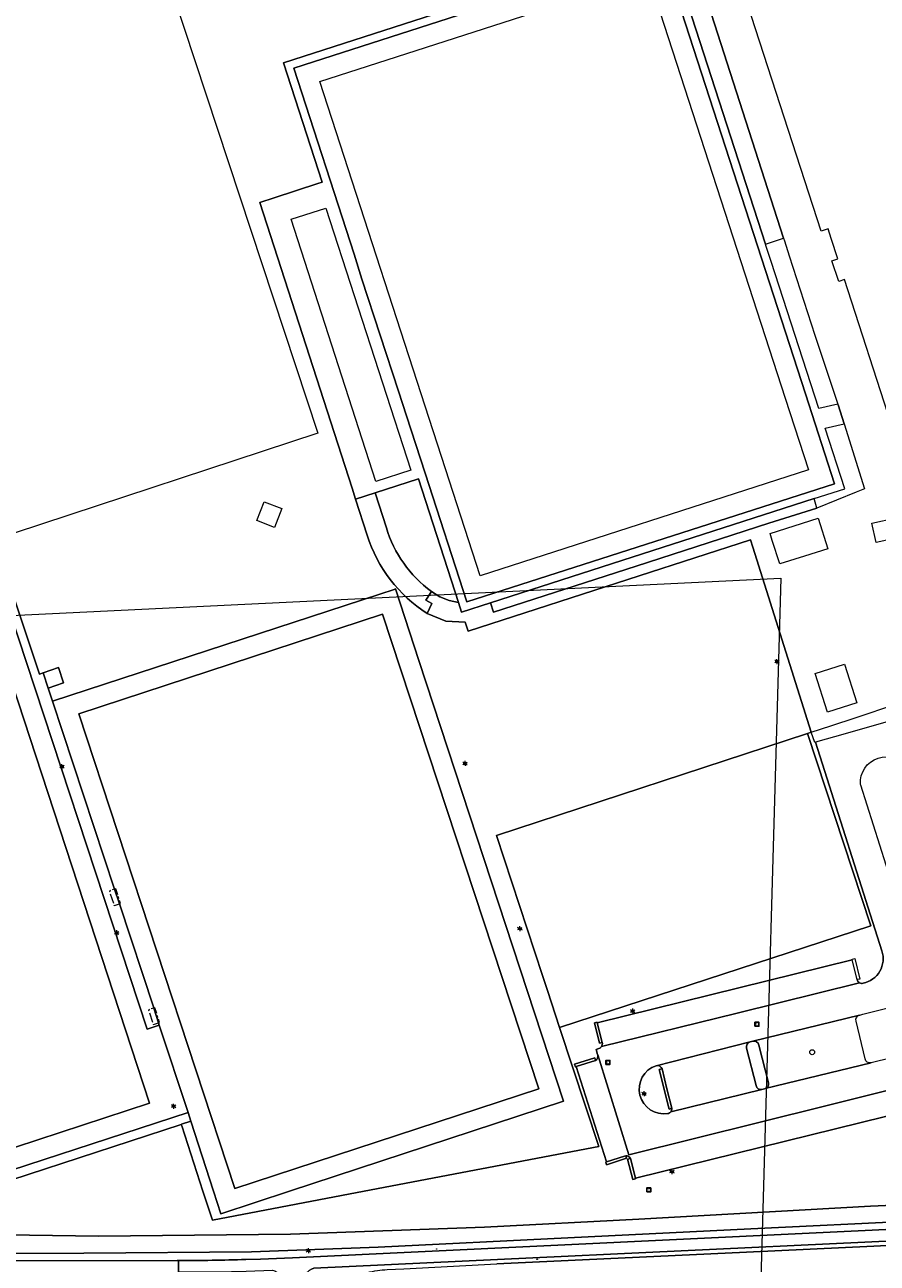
# Model space of a CAD drawing. Header units: metres. Extents: x 140853 to 145288, y 474558 to 480269.
# Tile 426 of 428: x 144547 to 144717, y 479736 to 479984. Entities that reach past the tile are written whole.
import ezdxf
from ezdxf.enums import TextEntityAlignment as Align

# ---------------------------------------------------------------- set-up
doc = ezdxf.new("R2010")
doc.units = ezdxf.units.M
doc.header["$MEASUREMENT"] = 0
doc.linetypes.add('AM-AS', pattern=[16, 10, -2, 2, -2])
for name, color, linetype, lineweight in [('B-WE-AM-AS_SPOOR_RAIL-G', 10, 'AM-AS', 18), ('B-WE-GR-BEPLANTING_CULTUUR_BOSPLANTSOEN-G', 90, 'GR-PLANTSOEN', 18), ('B-WE-GR-BEPLANTING_CULTUUR_HEESTERS-G', 90, 'Continuous', 18), ('B-WE-GR-GRAS_KRUIDENRIJK-G', 80, 'Continuous', 18), ('B-WE-IE-TERREINAFSCHEIDING_KUNSTMATIG_HEKWERK-G', 20, 'IE-TERREINAFSCHEIDING-KUNSTMATIG', 18), ('B-WE-KL-ET_LS_OV_LICHTMAST-S', 190, 'Continuous', 18), ('B-WE-OG-HULPLIJN-G', 50, 'Continuous', 18), ('B-WE-RI-GWA_RIOOLPUT-S', 30, 'Continuous', 18), ('B-WE-VH-VERHARDING_ASFALT-G', 252, 'Continuous', 18), ('B-WE-VH-VERHARDING_BETONSTRAATSTEEN-G', 252, 'Continuous', 18), ('B-WE-VH-VERHARDING_TEGEL-G', 252, 'Continuous', 18), ('B-WE-VH-VERHARDING_TEGEL_RUBBER-G', 252, 'Continuous', 18), ('X-XX-XX-ALGEMEEN-S', 7, 'Continuous', 18)]:
    doc.layers.add(name, color=color, linetype=linetype, lineweight=lineweight)
doc.styles.add('NLCS-ISO', font='txt')
doc.linetypes.add('GR-PLANTSOEN', pattern='A,0,[179,NLCS.shx,S=2,R=0,X=0,Y=0],-4', length=4)
doc.linetypes.add('IE-TERREINAFSCHEIDING-KUNSTMATIG', pattern='A,4,[82,NLCS.shx,S=0.75,R=90,X=0,Y=0],4,-2', length=10)

# ---------------------------------------------------------------- blocks, each defined once
blk = doc.blocks.new('SIE-WEG_AFVALBAK_TYPE_01')
for radius in [0.25, 0.156]:
    blk.add_circle((0, 0), radius)
blk = doc.blocks.new('B-SIE-WEG_LICHTMAST-SO')
at = {"ltscale": 0.1}
for p, q in [((-1.1, 0.6), (-2.2, 1.3)), ((0, 1.3), (0, 2.5)), ((1.1, 0.6), (2.2, 1.3)), ((-1.1, -0.6), (-2.2, -1.3)), ((0, -1.3), (0, -2.5)), ((1.1, -0.6), (2.2, -1.3))]:
    blk.add_line(p, q, dxfattribs=at)
at = {"flags": 128}
for points in [[(-1.2, 0.5), (1.2, 0.5)], [(-1.2, -0.5), (1.2, -0.5)]]:
    blk.add_lwpolyline(points, dxfattribs=at)
at = {"ltscale": 0.1}
blk.add_circle((0, 0), 1.27, dxfattribs=at)
at = {"style": 'NLCS-ISO'}
blk.add_attdef('TYPE', text='', height=1.8, dxfattribs=at).set_placement((0, 2.5), align=Align.BOTTOM_CENTER)
blk = doc.blocks.new('SRI-PUT_INSPECTIE-SO')
at = {"lineweight": -3, "flags": 128}
blk.add_lwpolyline([(-2, -2), (2, -2), (2, 2), (-2, 2)], close=True, dxfattribs=at)
at = {"lineweight": -3, "ltscale": 1.5}
blk.add_circle((0, 0), 2, dxfattribs=at)
at = {"ltscale": 0.1, "style": 'NLCS-ISO'}
blk.add_text('I', height=2.5, dxfattribs=at).set_placement((0, 0), align=Align.MIDDLE_CENTER)

msp = doc.modelspace()

# ---------------------------------------------------------------- linework, layer by layer
at = {"layer": 'B-WE-AM-AS_SPOOR_RAIL-G', "ltscale": 0.2, "flags": 128}
for points in [[(144564.636, 479807.206), (144564.884, 479807.292), (144565.683, 479807.57), (144565.921, 479807.653), (144564.967, 479810.599), (144564.72, 479810.513), (144563.92, 479810.235), (144563.682, 479810.152), (144564.636, 479807.206)], [(144572.453, 479783.384), (144572.688, 479783.466), (144573.522, 479783.758), (144573.731, 479783.831), (144572.783, 479786.768), (144572.563, 479786.691), (144571.727, 479786.399), (144571.505, 479786.321), (144572.453, 479783.384)]]:
    msp.add_lwpolyline(points, close=True, dxfattribs=at)
at = {"layer": 'B-WE-GR-BEPLANTING_CULTUUR_BOSPLANTSOEN-G', "ltscale": 0.2, "flags": 128}
msp.add_lwpolyline([(144661.419, 479777.333), (144661.391, 479777.422), (144661.08, 479778.428), (144661.657, 479778.613), (144661.657, 479778.613, 0.1508693), (144662.143, 479778.968), (144662.143, 479778.968, 0.2245185), (144662.313, 479779.815), (144662.313, 479779.815), (144661.758, 479779.666), (144660.737, 479783.752), (144661.273, 479783.898), (144661.313, 479783.73), (144712.346, 479796.325), (144712.319, 479796.489), (144712.861, 479796.6), (144713.868, 479792.496), (144713.309, 479792.387), (144713.309, 479792.387, 0.2053673), (144713.795, 479791.763), (144713.795, 479791.763, 0.1950681), (144714.543, 479791.677), (144714.543, 479791.677, 0.446697), (144718.274, 479798.136), (144718.274, 479798.136), (144704.988, 479839.935), (144704.837, 479839.897), (144704.15, 479841.958), (144703.392, 479841.715), (144716.028, 479803.165), (144653.771, 479782.781), (144661.594, 479758.983), (144614.638, 479750), (144584.294, 479744.195), (144582.408, 479750), (144578.151, 479763.107), (144578.054, 479763.406), (144537.141, 479750), (144511.67, 479741.654), (144543.087, 479741.262), (144561.528, 479740.998), (144599.93, 479741.424), (144638.72, 479742.849), (144669.656, 479744.411), (144715.963, 479747.041), (144747.59, 479748.394), (144753.765, 479749.405), (144753.765, 479749.405, 0.0650207), (144754.913, 479750), (144754.913, 479750, 0.2972769), (144756.962, 479755.049), (144756.962, 479755.049), (144755.051, 479763.806), (144753.182, 479766.742), (144749.582, 479772.396), (144749.05, 479772.278), (144749.001, 479772.423), (144668.938, 479752.652), (144668.947, 479752.495), (144668.448, 479752.341), (144667.391, 479756.456), (144667.934, 479756.574), (144667.934, 479756.574, 0.3196275), (144666.997, 479757.118), (144666.997, 479757.118), (144667.164, 479756.626), (144663.154, 479755.326), (144662.994, 479755.862), (144663.138, 479755.909), (144657.08, 479774.982), (144656.927, 479774.945), (144656.767, 479775.471), (144660.804, 479776.73), (144660.937, 479776.21), (144660.937, 479776.21, 0.3420007), (144661.419, 479777.333)], format="xyb", close=True, dxfattribs=at)
at = {"layer": 'B-WE-GR-BEPLANTING_CULTUUR_HEESTERS-G', "ltscale": 0.2, "flags": 128}
for points in [[(144694.928, 479770.559, 0.4072219), (144695.554, 479771.728), (144695.554, 479771.728), (144693.646, 479779.29), (144693.646, 479779.29, 0.3880058), (144692.469, 479780.067), (144692.469, 479780.067), (144691.885, 479779.929), (144691.885, 479779.929, 0.412551), (144691.179, 479778.698), (144691.179, 479778.698), (144693.09, 479771.158), (144693.09, 479771.158, 0.4260366), (144694.265, 479770.389), (144694.265, 479770.389), (144694.809, 479770.53), (144694.928, 479770.559)], [(144676.214, 479766.62), (144675.685, 479766.465), (144673.731, 479774.381), (144674.268, 479774.495), (144674.268, 479774.495, 0.3942183), (144673.102, 479775.151), (144673.102, 479775.151), (144673.082, 479775.146), (144673.082, 479775.146, 0.923113), (144675.421, 479765.573), (144675.421, 479765.573, 0.1932338), (144676.024, 479765.924), (144676.024, 479765.924, 0.2010697), (144676.214, 479766.62)]]:
    msp.add_lwpolyline(points, format="xyb", close=True, dxfattribs=at)
at = {"layer": 'B-WE-GR-GRAS_KRUIDENRIJK-G', "ltscale": 0.2, "flags": 128}
for points in [[(144543.081, 479873.421), (144549.691, 479853.581), (144550.401, 479853.821), (144553.508, 479854.873), (144554.514, 479851.83), (144551.428, 479850.788), (144552.303, 479848.138), (144617.777, 479869.616), (144620.637, 479870.554), (144620.932, 479870.643), (144625.632, 479856.297), (144654.544, 479768.048), (144599.746, 479750), (144585.977, 479745.465), (144584.505, 479750), (144579.953, 479764.022), (144578.14, 479763.434), (144578.054, 479763.406), (144578.151, 479763.107), (144582.408, 479750), (144584.294, 479744.195), (144614.638, 479750), (144661.594, 479758.983), (144653.771, 479782.781), (144651.337, 479790.214), (144650.36, 479793.195), (144641.171, 479821.252), (144703.392, 479841.715), (144704.15, 479841.958), (144692.415, 479878.989), (144691.952, 479880.45), (144669.672, 479873.286), (144635.476, 479862.189), (144634.877, 479863.947), (144631.006, 479864.212), (144627.268, 479865.736), (144627.268, 479865.736, -0.1752357), (144615.273, 479881.378), (144615.273, 479881.378), (144612.96, 479888.623), (144612.257, 479890.799), (144593.759, 479948.023), (144596.659, 479948.96), (144605.419, 479951.799), (144605.419, 479951.799), (144606.282, 479952.079), (144598.518, 479975.965), (144672.841, 480000)], [(144500, 479736.096), (144577.25, 479736.123), (144577.5, 479736.124), (144577.5, 479736.124, 0.0066793), (144590.977, 479736.34), (144590.977, 479736.34), (144593.95, 479736.435), (144600.296, 479736.684), (144755.394, 479744.078)]]:
    msp.add_lwpolyline(points, format="xyb", dxfattribs=at)
for points in [[(144675.631, 479999.514), (144694.981, 479939.692), (144698.592, 479940.903), (144681.607, 479993.649)], [(144574.079, 479996.77), (144605.397, 479901.807), (144544.62, 479881.792)], [(144747.59, 479748.394), (144715.963, 479747.041), (144669.656, 479744.411), (144638.72, 479742.849), (144599.93, 479741.424), (144561.528, 479740.998), (144543.087, 479741.262)], [(144518.768, 479737.489), (144558.576, 479737.581), (144592.097, 479737.909), (144617.462, 479738.788), (144655.443, 479740.663), (144692.049, 479742.502), (144725.347, 479744.063)], [(144725.347, 479744.063), (144692.049, 479742.502), (144655.443, 479740.663), (144617.462, 479738.788), (144592.097, 479737.909), (144558.576, 479737.581), (144518.768, 479737.489)]]:
    msp.add_lwpolyline(points, dxfattribs=at)
msp.add_lwpolyline([(144628.125, 479870.132), (144629.799, 479869.077), (144631.672, 479868.351), (144633.523, 479867.924), (144625.543, 479892.674), (144616.853, 479889.887), (144619.104, 479882.868), (144619.104, 479882.868, 0.1622932), (144628.125, 479870.132)], format="xyb", close=True, dxfattribs=at)
for points in [[(144598.184, 479886.738), (144596.705, 479882.946), (144593.193, 479884.316), (144594.672, 479888.108), (144598.184, 479886.738)], [(144620.932, 479870.643), (144620.637, 479870.554), (144617.777, 479869.616), (144552.303, 479848.138), (144564.72, 479810.513), (144565.683, 479807.57), (144572.544, 479786.749), (144572.563, 479786.691), (144573.522, 479783.758), (144573.676, 479783.288), (144579.434, 479765.802), (144579.953, 479764.022), (144584.505, 479750), (144585.977, 479745.465), (144599.746, 479750), (144654.544, 479768.048), (144625.632, 479856.297), (144620.932, 479870.643)], [(144588.773, 479750.577), (144557.57, 479845.602), (144618.356, 479865.55), (144649.6, 479770.511), (144588.773, 479750.577)], [(144588.773, 479750.577), (144649.6, 479770.511), (144618.356, 479865.55), (144557.57, 479845.602), (144588.773, 479750.577)], [(144703.392, 479841.715), (144641.171, 479821.252), (144650.36, 479793.195), (144651.337, 479790.214), (144653.771, 479782.781), (144716.028, 479803.165), (144703.392, 479841.715)]]:
    msp.add_lwpolyline(points, close=True, dxfattribs=at)
at = {"layer": 'B-WE-IE-TERREINAFSCHEIDING_KUNSTMATIG_HEKWERK-G', "ltscale": 0.2, "flags": 128}
for points in [[(144702.964, 479909.714), (144708.786, 479891.712), (144635.23, 479868.061), (144626.872, 479893.847)], [(144500, 479857.803), (144541.932, 479871.543), (144571.251, 479782.477)], [(144552.303, 479848.138), (144617.777, 479869.616)], [(144620.932, 479870.643), (144625.632, 479856.297)], [(144625.632, 479856.297), (144654.544, 479768.048), (144599.746, 479750)], [(144564.72, 479810.513), (144552.303, 479848.138)], [(144650.36, 479793.195), (144641.171, 479821.252), (144703.392, 479841.715)], [(144653.771, 479782.781), (144716.028, 479803.165), (144703.392, 479841.715)], [(144572.544, 479786.749), (144565.683, 479807.57)], [(144651.337, 479790.214), (144650.36, 479793.195)], [(144653.771, 479782.781), (144651.337, 479790.214)], [(144571.251, 479782.477), (144572.838, 479783.008)], [(144572.838, 479783.008), (144573.676, 479783.288)], [(144573.676, 479783.288), (144579.434, 479765.802)], [(144614.638, 479750), (144661.594, 479758.983), (144653.771, 479782.781)], [(144579.434, 479765.802), (144531.145, 479750)], [(144537.141, 479750), (144578.054, 479763.406)], [(144578.054, 479763.406), (144578.14, 479763.434)], [(144578.14, 479763.434), (144579.953, 479764.022)], [(144578.151, 479763.107), (144582.408, 479750)], [(144584.505, 479750), (144579.953, 479764.022)], [(144582.408, 479750), (144584.294, 479744.195)], [(144584.294, 479744.195), (144614.638, 479750)], [(144599.746, 479750), (144585.977, 479745.465), (144584.505, 479750)]]:
    msp.add_lwpolyline(points, dxfattribs=at)
at = {"layer": 'B-WE-OG-HULPLIJN-G'}
msp.add_lwpolyline([(141484.938, 478467.493), (142922.898, 478740.923), (143043.789, 479141.528), (143928.198, 479351.369), (144042.725, 479840.999), (144698.079, 479872.794), (144672.627, 478988.916), (144742.617, 478639.181), (145060.75, 478225.858), (145035.298, 477659.922), (145054.388, 476896.862), (144768.066, 476833.275), (144755.342, 477825.251), (143616.428, 477755.303), (142541.14, 475313.514), (141510.39, 476108.367), (141014.104, 476776.044), (140988.652, 477462.798), (141421.313, 477755.303), (141484.938, 478467.493)], close=True, dxfattribs=at)
at = {"layer": 'B-WE-VH-VERHARDING_ASFALT-G', "ltscale": 0.2, "flags": 128}
for points in [[(144627.268, 479865.736), (144628.203, 479867.748), (144627.031, 479868.413), (144628.125, 479870.132), (144628.125, 479870.132, -0.1622932), (144619.104, 479882.868), (144619.104, 479882.868), (144616.853, 479889.887), (144612.96, 479888.623), (144615.273, 479881.378), (144615.273, 479881.378, 0.1752357), (144627.268, 479865.736)], [(144713.309, 479792.387), (144712.346, 479796.325), (144661.313, 479783.73), (144662.313, 479779.815), (144662.313, 479779.815, -0.2245185), (144662.143, 479778.968), (144662.143, 479778.968), (144689.284, 479785.647), (144713.795, 479791.763), (144713.795, 479791.763, -0.2053673), (144713.309, 479792.387)], [(144694.928, 479770.559), (144716.093, 479775.75), (144716.093, 479775.75, -0.4269646), (144714.921, 479776.498), (144714.921, 479776.498), (144713.099, 479784.098), (144713.099, 479784.098, -0.4005465), (144713.807, 479785.282), (144713.807, 479785.282), (144692.469, 479780.067), (144692.469, 479780.067, -0.3880058), (144693.646, 479779.29), (144693.646, 479779.29), (144695.554, 479771.728), (144695.554, 479771.728, -0.4072219), (144694.928, 479770.559)], [(144673.102, 479775.151, -0.3942183), (144674.268, 479774.495), (144674.268, 479774.495), (144675.245, 479770.537), (144676.214, 479766.62), (144676.214, 479766.62, -0.2010697), (144676.024, 479765.924), (144676.024, 479765.924), (144694.265, 479770.389), (144694.265, 479770.389, -0.4260366), (144693.09, 479771.158), (144693.09, 479771.158), (144691.179, 479778.698), (144691.179, 479778.698, -0.412551), (144691.885, 479779.929), (144691.885, 479779.929), (144673.102, 479775.151)], [(144668.938, 479752.652), (144749.001, 479772.423), (144748.071, 479776.333), (144748.071, 479776.333, -0.4093023), (144748.763, 479777.541), (144748.763, 479777.541), (144707.048, 479767.112), (144667.638, 479757.313), (144661.419, 479777.333), (144661.419, 479777.333, -0.3420007), (144660.937, 479776.21), (144660.937, 479776.21), (144657.08, 479774.982), (144663.138, 479755.909), (144666.748, 479757.062), (144666.997, 479757.118), (144666.997, 479757.118, -0.3196275), (144667.934, 479756.574), (144667.934, 479756.574), (144668.938, 479752.652)]]:
    msp.add_lwpolyline(points, format="xyb", close=True, dxfattribs=at)
for points in [[(144727.481, 479846.389), (144710.893, 479841.643), (144704.988, 479839.935), (144718.274, 479798.136)], [(144714.066, 479831.325), (144714.011, 479831.499)], [(144724.246, 479799.129), (144719.313, 479814.743), (144719.13, 479815.342), (144714.066, 479831.325)], [(144673.082, 479775.146), (144673.102, 479775.151), (144691.885, 479779.929), (144692.469, 479780.067), (144713.807, 479785.282), (144713.864, 479785.296), (144714.43, 479785.444), (144733.15, 479790.153), (144733.214, 479790.169)], [(144735.637, 479780.494), (144735.468, 479780.453), (144716.67, 479775.88), (144716.093, 479775.75)], [(144716.093, 479775.75), (144694.928, 479770.559), (144694.809, 479770.53), (144694.265, 479770.389), (144676.024, 479765.924)], [(144742.35, 479740.27), (144716.637, 479739.033), (144691.166, 479737.84), (144641.232, 479735.445)], [(144577.5, 479733.881), (144577.5, 479736.124), (144577.25, 479736.123), (144500, 479736.096)]]:
    msp.add_lwpolyline(points, dxfattribs=at)
for points in [[(144714.011, 479831.499, -0.7989623), (144723.412, 479834.524)], [(144718.274, 479798.136, -0.446697), (144714.543, 479791.677), (144714.543, 479791.677, -0.1950681), (144713.795, 479791.763), (144713.795, 479791.763), (144689.284, 479785.647), (144662.143, 479778.968), (144662.143, 479778.968, -0.1508693), (144661.657, 479778.613), (144661.657, 479778.613), (144661.08, 479778.428), (144661.391, 479777.422), (144661.391, 479777.422), (144661.419, 479777.333), (144667.638, 479757.313), (144707.048, 479767.112), (144748.763, 479777.541)], [(144703.821, 479777.861, -1), (144704.815, 479777.861)], [(144704.815, 479777.861, -1), (144703.821, 479777.861)], [(144675.421, 479765.573, -0.923113), (144673.082, 479775.146)], [(144676.024, 479765.924, -0.1932338), (144675.421, 479765.573)], [(144755.394, 479744.078), (144600.296, 479736.684), (144593.95, 479736.435), (144590.977, 479736.34), (144590.977, 479736.34, -0.0066793), (144577.5, 479736.124), (144577.5, 479736.124), (144577.5, 479733.881), (144585.146, 479733.886), (144591.047, 479734.027), (144596.296, 479734.216), (144596.296, 479734.216, -0.3557713), (144598.427, 479731.324), (144598.427, 479731.324, -0.3501621), (144597.955, 479730.845), (144597.955, 479730.845), (144603.152, 479731.015), (144603.152, 479731.015, -0.3445528), (144602.593, 479731.451), (144602.593, 479731.451, -0.3853122), (144604.614, 479734.584), (144604.614, 479734.584), (144751.639, 479741.583)]]:
    msp.add_lwpolyline(points, format="xyb", dxfattribs=at)
at = {"layer": 'B-WE-VH-VERHARDING_BETONSTRAATSTEEN-G', "ltscale": 0.2, "flags": 128}
msp.add_lwpolyline([(144639.918, 479867.863), (144640.57, 479865.962), (144669.07, 479875.191), (144695.676, 479883.78), (144705.238, 479886.784), (144704.719, 479888.737), (144639.918, 479867.863)], close=True, dxfattribs=at)
msp.add_lwpolyline([(144751.639, 479741.583), (144604.614, 479734.584), (144604.614, 479734.584, 0.3853122), (144602.593, 479731.451), (144602.593, 479731.451, 0.3445528), (144603.152, 479731.015), (144603.152, 479731.015), (144606.091, 479731.66), (144606.091, 479731.66, -0.0080819), (144609.056, 479732.3), (144609.056, 479732.3), (144613.166, 479733.272), (144615.346, 479733.742), (144615.346, 479733.742, -0.0507343), (144619.288, 479734.334), (144619.288, 479734.334), (144622.588, 479734.501), (144641.232, 479735.445), (144691.166, 479737.84), (144716.637, 479739.033), (144742.35, 479740.27)], format="xyb", dxfattribs=at)
at = {"layer": 'B-WE-VH-VERHARDING_TEGEL-G', "ltscale": 0.2, "flags": 128}
for points in [[(144672.841, 480000), (144598.518, 479975.965), (144606.282, 479952.079), (144605.419, 479951.799), (144596.659, 479948.96), (144593.759, 479948.023), (144612.257, 479890.799), (144612.96, 479888.623), (144616.853, 479889.887), (144625.543, 479892.674), (144633.523, 479867.924), (144634.143, 479866.003), (144639.918, 479867.863), (144704.719, 479888.737), (144710.83, 479890.697), (144706.904, 479902.832), (144710.693, 479903.689), (144710.693, 479903.689), (144709.494, 479907.487), (144709.436, 479907.663), (144705.64, 479906.741), (144696.111, 479936.201), (144695.14, 479939.202), (144694.981, 479939.692), (144675.631, 479999.514)], [(144681.607, 479993.649), (144698.592, 479940.903), (144698.769, 479940.355), (144699.73, 479937.376), (144704.871, 479921.441), (144709.436, 479907.663), (144709.494, 479907.487), (144710.693, 479903.689), (144714.798, 479890.683), (144713.11, 479889.994), (144705.238, 479886.784), (144695.676, 479883.78), (144669.07, 479875.191), (144640.57, 479865.962), (144639.918, 479867.863), (144634.143, 479866.003), (144633.523, 479867.924), (144631.672, 479868.351), (144629.799, 479869.077), (144628.125, 479870.132), (144627.031, 479868.413), (144628.203, 479867.748), (144627.268, 479865.736), (144631.006, 479864.212), (144634.877, 479863.947), (144635.476, 479862.189), (144669.672, 479873.286), (144691.952, 479880.45), (144692.415, 479878.989), (144704.15, 479841.958), (144708.081, 479843.22), (144713.129, 479844.911), (144715.292, 479845.636), (144722.405, 479848.02)], [(144720.211, 479903.525), (144710.809, 479932.581), (144709.628, 479932.202), (144708.286, 479936.35), (144709.466, 479936.73), (144708.142, 479940.821), (144707.524, 479942.733), (144707.524, 479942.733), (144706.105, 479942.277), (144689.7, 479992.972)]]:
    msp.add_lwpolyline(points, dxfattribs=at)
for points in [[(144702.964, 479909.714), (144708.786, 479891.712), (144635.23, 479868.061), (144626.872, 479893.847), (144623.151, 479905.328), (144621.536, 479910.27), (144614.205, 479932.701), (144612.646, 479937.696), (144600.567, 479974.943), (144674.175, 479998.722), (144702.964, 479909.714)], [(144607.003, 479946.919), (144623.999, 479894.419), (144617.016, 479892.168), (144600.038, 479944.691), (144607.003, 479946.919)], [(144726.845, 479882.089), (144717.106, 479879.933), (144716.25, 479883.774), (144725.985, 479885.952), (144726.845, 479882.089)], [(144697.832, 479875.632), (144696.335, 479880.321), (144695.885, 479881.729), (144705.537, 479884.78), (144707.457, 479878.67), (144702.807, 479877.202), (144697.832, 479875.632)], [(144572.838, 479783.008), (144573.676, 479783.288), (144573.522, 479783.758), (144572.563, 479786.691), (144572.544, 479786.749), (144565.683, 479807.57), (144564.72, 479810.513), (144552.303, 479848.138), (144551.428, 479850.788), (144550.401, 479853.821), (144549.691, 479853.581), (144543.081, 479873.421), (144500, 479859.269), (144467.796, 479848.691), (144468.236, 479847.354), (144500, 479857.803), (144541.932, 479871.543), (144571.251, 479782.477), (144572.838, 479783.008)], [(144550.401, 479853.821), (144551.428, 479850.788), (144554.514, 479851.83), (144553.508, 479854.873), (144550.401, 479853.821)], [(144713.245, 479847.842), (144707.395, 479845.957), (144704.921, 479853.704), (144710.778, 479855.586), (144713.245, 479847.842)], [(144661.313, 479783.73), (144661.273, 479783.898), (144660.737, 479783.752), (144661.758, 479779.666), (144662.313, 479779.815), (144661.313, 479783.73)], [(144660.937, 479776.21), (144660.804, 479776.73), (144656.767, 479775.471), (144656.927, 479774.945), (144657.08, 479774.982), (144660.937, 479776.21)], [(144674.268, 479774.495), (144673.731, 479774.381), (144675.685, 479766.465), (144676.214, 479766.62), (144675.245, 479770.537), (144674.268, 479774.495)], [(144511.67, 479741.654), (144537.141, 479750), (144578.054, 479763.406), (144578.14, 479763.434), (144579.953, 479764.022), (144579.434, 479765.802), (144531.145, 479750), (144504.59, 479741.31), (144501.736, 479750), (144500, 479755.287), (144500, 479750.621), (144500.203, 479750), (144503.564, 479739.738), (144505.883, 479739.758), (144511.67, 479741.654)], [(144666.997, 479757.118), (144666.748, 479757.062), (144663.138, 479755.909), (144662.994, 479755.862), (144663.154, 479755.326), (144667.164, 479756.626), (144666.997, 479757.118)], [(144668.938, 479752.652), (144667.934, 479756.574), (144667.391, 479756.456), (144668.448, 479752.341), (144668.947, 479752.495), (144668.938, 479752.652)]]:
    msp.add_lwpolyline(points, close=True, dxfattribs=at)
at = {"layer": 'B-WE-VH-VERHARDING_TEGEL_RUBBER-G', "ltscale": 0.2, "flags": 128}
for points in [[(144626.872, 479893.847), (144635.23, 479868.061), (144708.786, 479891.712), (144702.964, 479909.714), (144674.175, 479998.722), (144600.567, 479974.943), (144612.646, 479937.696), (144614.205, 479932.701), (144621.536, 479910.27), (144623.151, 479905.328), (144626.872, 479893.847)], [(144698.9, 479908.866), (144703.553, 479894.511), (144637.872, 479873.265), (144630.934, 479894.694), (144605.824, 479972.242), (144671.476, 479993.475), (144698.9, 479908.866)], [(144579.434, 479765.802), (144573.676, 479783.288), (144572.838, 479783.008), (144571.251, 479782.477), (144541.932, 479871.543), (144500, 479857.803), (144468.236, 479847.354), (144484.422, 479798.21), (144493.729, 479769.772), (144500, 479750.621), (144500, 479755.287), (144501.736, 479750), (144504.59, 479741.31), (144531.145, 479750), (144579.434, 479765.802)], [(144517.983, 479750), (144571.734, 479767.644), (144539.331, 479866.391), (144500, 479853.499), (144474.779, 479845.232), (144500, 479768.296), (144505.998, 479750), (144507.162, 479746.448), (144517.983, 479750)], [(144571.734, 479767.644), (144517.983, 479750), (144507.162, 479746.448), (144505.998, 479750), (144500, 479768.296), (144474.779, 479845.232), (144500, 479853.499), (144539.331, 479866.391), (144571.734, 479767.644)]]:
    msp.add_lwpolyline(points, close=True, dxfattribs=at)

# ---------------------------------------------------------------- block references
at = {"layer": 'B-WE-KL-ET_LS_OV_LICHTMAST-S', "xscale": 0.2, "yscale": 0.2, "zscale": 0.2}
for p in [(144697.267, 479856.09), (144634.86, 479835.684), (144554.182, 479835.068), (144565.158, 479801.777), (144645.821, 479802.603), (144668.404, 479786.088), (144670.691, 479769.539), (144576.545, 479767.048), (144676.235, 479753.945), (144603.496, 479738.1)]:
    msp.add_blockref('B-SIE-WEG_LICHTMAST-SO', p, dxfattribs=at)
at = {"layer": 'B-WE-RI-GWA_RIOOLPUT-S', "xscale": 0.2, "yscale": 0.2, "zscale": 0.2}
for p in [(144693.26, 479783.461), (144663.43, 479775.812), (144671.61, 479750.282)]:
    msp.add_blockref('SRI-PUT_INSPECTIE-SO', p, dxfattribs=at)
at = {"layer": 'X-XX-XX-ALGEMEEN-S', "xscale": 0.2, "yscale": 0.2, "zscale": 0.2}
for p in [(144629.172, 479738.442), (144649.286, 479736.397)]:
    msp.add_blockref('SIE-WEG_AFVALBAK_TYPE_01', p, dxfattribs=at)

doc.saveas('drawing.dxf')
